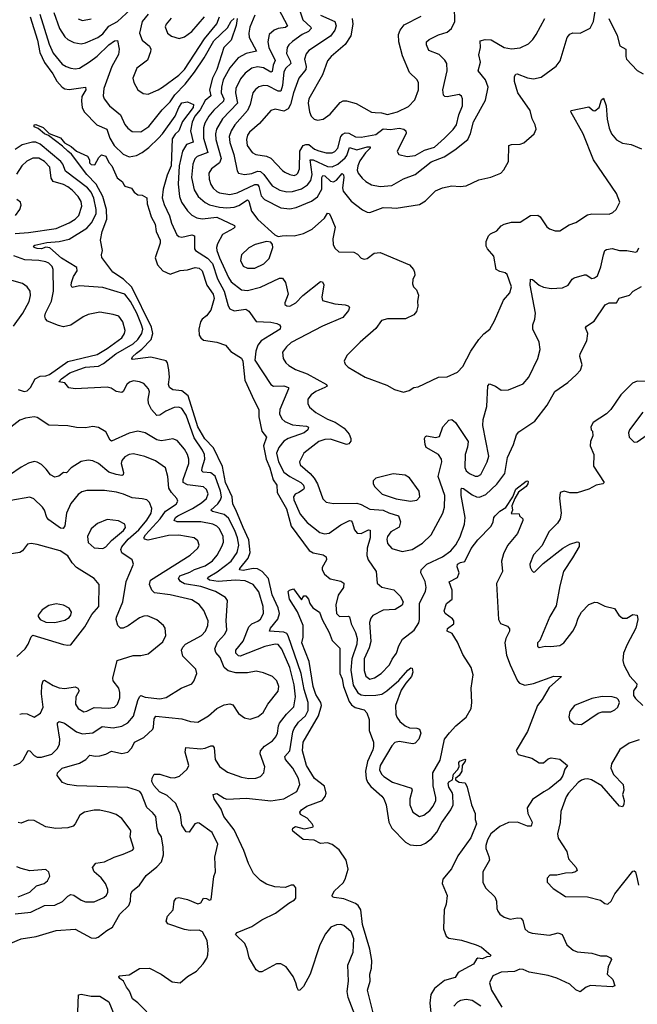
# Model space of a CAD drawing. Extents: x 1550320 to 1685906, y 509093 to 640511.
# Tile 325 of 532: x 1616855 to 1621087, y 572857 to 579606. Entities that reach past the tile are written whole.
import ezdxf

# ---------------------------------------------------------------- set-up
doc = ezdxf.new("R2010")
doc.units = 0

msp = doc.modelspace()

# ---------------------------------------------------------------- linework, layer by layer
at = {"layer": '0CON20XD'}
for points in [[(1618915, 579636.7), (1619013.5, 579593.5), (1619023.3, 579565), (1619014.6, 579535), (1618985, 579493.8), (1618836.7, 579395), (1618817.3, 579372.7), (1618805.3, 579335), (1618817.9, 579285), (1618816.4, 579265), (1618767.8, 579205), (1618731.6, 579105), (1618711, 579025), (1618694.8, 578995.2), (1618665, 578979.1), (1618605, 578992.7), (1618575, 578984.4), (1618498.5, 578895), (1618430, 578835), (1618416.5, 578815), (1618409.2, 578785), (1618413.2, 578745), (1618446.9, 578696.9), (1618472.5, 578682.5), (1618545, 578670), (1618575, 578656.9), (1618655, 578572.9), (1618672.4, 578562.4), (1618706.7, 578545), (1618735, 578539.5), (1618752, 578545), (1618760.6, 578555), (1618772.7, 578585), (1618774.3, 578705), (1618796.1, 578743.9), (1618815, 578751.6), (1618835, 578750.3), (1618875, 578719.4), (1618905, 578706.7), (1618955, 578694.7), (1618995, 578694.1), (1619015, 578704), (1619034, 578725), (1619054.8, 578805), (1619068.3, 578821.7), (1619085, 578830), (1619109.4, 578829.4), (1619155, 578803.4), (1619195, 578800.9), (1619295, 578819), (1619345, 578858.3), (1619395, 578854.8), (1619455, 578862), (1619486.2, 578856.2), (1619501.5, 578845), (1619502, 578828), (1619442, 578702), (1619452.9, 578682.9), (1619509.1, 578669.1), (1619565, 578676.2), (1619628.8, 578711.2), (1619697.5, 578732.5), (1619765.5, 578794.5), (1619825.8, 578854.2), (1619847.9, 578885), (1619864, 578955), (1619888.8, 579015), (1619890, 579065), (1619882.4, 579082.4), (1619865, 579093.5), (1619785, 579076.7), (1619768.9, 579078.9), (1619758.5, 579088.5), (1619754.6, 579125), (1619784.6, 579255), (1619781.8, 579305), (1619768.7, 579328.7), (1619728.6, 579368.6), (1619659.2, 579395), (1619642.5, 579435), (1619643.1, 579455), (1619660.4, 579469.6), (1619725, 579501.8), (1619785, 579520.6), (1619812.5, 579545), (1619836.9, 579593.1), (1619834.6, 579695)], [(1616927, 579627), (1616975.9, 579465), (1616991.8, 579381.8), (1617024, 579314), (1617082.9, 579235), (1617109.1, 579185), (1617145, 579143.9), (1617165, 579131.8), (1617195, 579128.4), (1617306.2, 579145), (1617307.1, 579125), (1617280.2, 579079.8), (1617277.9, 579047.9), (1617282.5, 579005), (1617297.5, 578975), (1617383.6, 578885), (1617451.1, 578855), (1617472, 578795), (1617502.8, 578745), (1617565, 578683.8), (1617605, 578665.4), (1617655, 578675.3), (1617695, 578697.2), (1617739.9, 578730.1), (1617805, 578795.3), (1617833.4, 578825), (1617920, 578945), (1617944.7, 579005), (1617965, 579036.7), (1618005, 579043.1), (1618045, 579025.7), (1618042.9, 579005), (1617971.5, 578908.5), (1617944.4, 578845.6), (1617919.2, 578820.8), (1617900.5, 578789.5), (1617891.9, 578605), (1617865, 578540.5)], [(1616993.3, 579645), (1617057.7, 579437.7), (1617085, 579377.5), (1617145, 579302.3), (1617172.5, 579285), (1617205, 579274.6), (1617235, 579270), (1617265, 579273.8), (1617332.1, 579317.9), (1617385, 579355.3), (1617465, 579433.4), (1617505, 579460.6), (1617525, 579463.3), (1617535.4, 579405), (1617531.1, 579368.9), (1617487.1, 579285), (1617432.5, 579135), (1617427.1, 579085), (1617434.7, 579064.7), (1617470, 579015), (1617544.6, 578955), (1617575, 578887.1), (1617595, 578863.3), (1617625, 578841.1), (1617685, 578837.9), (1617740.4, 578875), (1617830.5, 578989.5), (1617886, 579044), (1617918.8, 579091.2), (1617989.4, 579165), (1618053.3, 579246.7), (1618119, 579345), (1618185, 579460.7), (1618278.3, 579551.7), (1618305, 579595.3), (1618325, 579614.4)], [(1617088.4, 579655), (1617127.1, 579545), (1617165, 579488.5), (1617185, 579470.9), (1617225, 579451.1), (1617275, 579441.8), (1617305, 579447.1), (1617390.6, 579485), (1617425, 579510.4), (1617465, 579562.9), (1617524.7, 579595), (1617615, 579675.9)], [(1617735, 579645.4), (1617693.2, 579595), (1617676.2, 579515), (1617695, 579467.1), (1617745, 579424.2), (1617752.7, 579405), (1617750.8, 579385), (1617730.3, 579329.7), (1617658.1, 579275), (1617630, 579205), (1617636.9, 579175), (1617663.8, 579125), (1617700.3, 579100.3), (1617735, 579096.9), (1617804.7, 579125.3), (1617834.4, 579145), (1617945, 579227.1), (1617984.1, 579265), (1618122.2, 579475), (1618205, 579578.5), (1618223.6, 579626.4)], [(1617892, 579618), (1617858.1, 579575), (1617852.6, 579557.4), (1617868.1, 579515), (1617895, 579492.5), (1617948.3, 579478.3), (1617985, 579487.8), (1618035, 579525.6), (1618121.2, 579625)], [(1618628.3, 579681.7), (1618689.6, 579565), (1618676.8, 579553.2), (1618624.8, 579545.2), (1618599.2, 579535), (1618564.6, 579505), (1618555.9, 579455), (1618561, 579415), (1618606.1, 579326.1), (1618592, 579295), (1618585, 579250.6), (1618575, 579247.8), (1618525, 579275.3), (1618485, 579283.4), (1618445, 579274.7), (1618399.2, 579240.8), (1618367.9, 579202.1), (1618336.6, 579135), (1618334.7, 579105), (1618347.3, 579035), (1618245, 578926.8), (1618203.8, 578855), (1618196.9, 578823.1), (1618199.1, 578785), (1618234.8, 578655), (1618224, 578626), (1618168.9, 578585), (1618151.1, 578555), (1618152.9, 578512.9), (1618165, 578476), (1618181.1, 578451.1), (1618205, 578427.7), (1618225, 578418.6), (1618295, 578407.6), (1618345, 578420), (1618465, 578475.6), (1618485, 578476.9), (1618493.9, 578463.9), (1618509.5, 578399.5), (1618532.8, 578372.8), (1618645, 578317.5), (1618705, 578310), (1618749.9, 578320.1), (1618855, 578362.7), (1618895, 578392.1), (1618925.6, 578445), (1618924.4, 578525.6), (1618930.9, 578539.1), (1618945, 578535.7), (1618985, 578499.2), (1619005, 578494.8), (1619025, 578505.3), (1619065, 578551.5), (1619074, 578544), (1619075.8, 578525.8), (1619066.1, 578455), (1619071.5, 578431.5), (1619125, 578362.9), (1619203.7, 578303.7), (1619235, 578287.5), (1619255, 578285.7), (1619345, 578320), (1619405, 578317.5), (1619435, 578314.5), (1619595, 578339.2), (1619636, 578365), (1619705, 578434.2), (1619752.5, 578455), (1619815, 578467.5), (1619871.9, 578461.9), (1619915, 578466.7), (1620000.7, 578509.3), (1620082.6, 578527.4), (1620152, 578555), (1620172.1, 578577.9), (1620204.4, 578635), (1620205.9, 578744.1), (1620225, 578751.4), (1620285, 578753.1), (1620308.3, 578761.7), (1620380, 578825), (1620393.3, 578855), (1620386.2, 578885), (1620365.9, 578925.9), (1620351.9, 578985), (1620269.1, 579105), (1620246.4, 579183.6), (1620245, 579216.7), (1620255, 579232), (1620264.4, 579235.6), (1620335, 579207.9), (1620375, 579200.9), (1620428.6, 579211.4), (1620531.7, 579288.3), (1620557.1, 579325), (1620605.7, 579484.3), (1620625, 579506.7), (1620644.2, 579515.8), (1620695, 579513.8), (1620762.7, 579547.3), (1620785.5, 579594.5), (1620800.3, 579679.7)], [(1618465, 579638.5), (1618432.5, 579555), (1618424.7, 579515), (1618427.5, 579485), (1618478.2, 579391.8), (1618407.1, 579375), (1618352.5, 579345), (1618294.2, 579275.8), (1618250, 579195)], [(1618771.8, 579675), (1618796, 579606), (1618848.8, 579555), (1618851.2, 579545), (1618833.8, 579526.2), (1618791.2, 579505), (1618723.6, 579456.4), (1618699.6, 579435), (1618687.5, 579415), (1618682.7, 579375), (1618708.4, 579325), (1618711.6, 579305), (1618679.3, 579275), (1618665, 579249.2), (1618656.4, 579156.4), (1618645, 579116.4), (1618625, 579115.8), (1618555, 579153.4), (1618525, 579154.6), (1618494.2, 579145.8), (1618471, 579129), (1618453.3, 579105), (1618434.7, 579025), (1618415.3, 578985), (1618328.1, 578885), (1618303.2, 578845), (1618291.2, 578805), (1618294.8, 578765), (1618322.1, 578682.1), (1618345, 578571.2), (1618355, 578554.3), (1618394.7, 578544.7), (1618445, 578551.4), (1618485, 578567.5), (1618505, 578565.2), (1618527.5, 578545), (1618585, 578466.8), (1618636.8, 578436.8), (1618685, 578425.9), (1618725, 578429.5), (1618785, 578448.1), (1618826.8, 578475), (1618849.5, 578505), (1618859.1, 578545), (1618845, 578645.4), (1618865, 578646.4), (1618965, 578599.4), (1618995, 578598.1), (1619035, 578615.7), (1619085, 578658.8), (1619096.7, 578675), (1619115, 578729.6), (1619164.2, 578714.2), (1619235, 578735.2), (1619255.8, 578735), (1619256.5, 578725), (1619225, 578694.6), (1619185, 578638.2), (1619171.1, 578605), (1619166.7, 578575), (1619174.2, 578554.2), (1619200.6, 578520.6), (1619227, 578497), (1619265.3, 578475.3), (1619325, 578462.9), (1619405, 578470.3), (1619485, 578516.6), (1619565, 578545.4), (1619675, 578633.2), (1619763.2, 578666.8), (1619835.6, 578715), (1619925, 578785.7), (1619944.1, 578825.9), (1619964.8, 578905.2), (1620047.3, 579055), (1620065.6, 579145), (1620045.6, 579195), (1619996.9, 579255), (1620012.5, 579315), (1620000.8, 579365), (1620011.4, 579415), (1620009.5, 579460.5), (1620045, 579471.1), (1620085, 579469.3), (1620175, 579416.4), (1620225, 579407.7), (1620285, 579412.5), (1620340.2, 579439.8), (1620370.2, 579469.8), (1620394.6, 579505.4), (1620452.5, 579615)], [(1619132.1, 579615), (1619138, 579575), (1619124.7, 579495), (1619085, 579437.1), (1618989.1, 579355), (1618964.6, 579325), (1618930.6, 579229.4), (1618835.4, 579065), (1618831.1, 579035), (1618840.5, 578975), (1618852.9, 578945), (1618873.7, 578923.7), (1618895, 578918.5), (1618935, 578925.5), (1618982.3, 578957.7), (1619050.3, 579039.7), (1619070.4, 579049.6), (1619095, 579051.1), (1619161.5, 579031.5), (1619265, 578972.5), (1619289.7, 578969.7)], [(1619289.7, 578969.7), (1619335, 578969.1), (1619375, 578956.7), (1619444.5, 578974.5), (1619518.9, 579011.1), (1619562.9, 579057.1), (1619588.5, 579125), (1619587.5, 579175), (1619577, 579197), (1619525.4, 579245.4), (1619478.6, 579358.6), (1619451.8, 579455), (1619451.5, 579505), (1619461.1, 579535), (1619488.6, 579571.4), (1619605, 579630)], [(1620892.3, 579615), (1620947.6, 579497.6), (1620966.9, 579426.9), (1621008, 579405), (1621007.5, 579355), (1621013.1, 579335), (1621085, 579258.8), (1621127.5, 579235)], [(1617255, 579611.4), (1617285, 579600.6), (1617345, 579613.1)], [(1618344, 579614), (1618337.3, 579567.3), (1618304.7, 579465.3), (1618254.2, 579415), (1618204.9, 579265), (1618175.1, 579205), (1618156.4, 579125), (1618163.6, 579085), (1618125, 579052.5), (1618090.9, 578989.1), (1618055, 578944.1), (1618037.2, 578905), (1618024.4, 578845), (1618044.1, 578765.9), (1617998.7, 578751.3), (1617970.8, 578705), (1617948.1, 578605), (1617940.1, 578479.9), (1617949.7, 578395), (1617964.7, 578355), (1618005, 578295.6), (1618035, 578266.4), (1618068.3, 578248.3), (1618105, 578240.8), (1618205, 578252.5), (1618327.5, 578195), (1618328.9, 578185), (1618320, 578175), (1618245, 578134.4), (1618210.4, 578069.6), (1618203.9, 578045), (1618205.5, 578024.5), (1618224, 577975), (1618285, 577840), (1618305, 577809.2), (1618375, 577755.3), (1618415, 577749.3), (1618505, 577771.9), (1618635, 577835.5), (1618655, 577835.7), (1618675.5, 577805), (1618694.3, 577725.7), (1618670.8, 577665), (1618672, 577655), (1618684.5, 577644.5), (1618705, 577643.5), (1618747.1, 577665), (1618794.7, 577715.3), (1618915, 577812.5), (1618928.9, 577808.9), (1618938.2, 577788.2), (1618924.7, 577704.7), (1618930.8, 577680.8), (1619015, 577659.3), (1619085, 577652.7), (1619106, 577645), (1619114.2, 577635), (1619107.6, 577612.4), (1619069.2, 577565), (1618930, 577505), (1618715.3, 577394.7), (1618681.9, 577365), (1618655, 577326.7), (1618660.6, 577285), (1618678.6, 577255), (1618700, 577235), (1618745, 577209.6), (1618825, 577179.6), (1618958, 577105), (1618961.2, 577095), (1618946.2, 577085), (1618885, 577057.3), (1618853.1, 577035), (1618830, 577005), (1618828.9, 576975), (1618840.9, 576950.9), (1618884.7, 576914.7), (1618965, 576869.3), (1619017.2, 576847.2), (1619077.6, 576807.6), (1619112.3, 576765), (1619123.3, 576735), (1619123.1, 576716.9), (1619111.1, 576698.9), (1619095, 576694.5), (1618985, 576730.9), (1618945, 576729.1), (1618905, 576715.4), (1618801.4, 576635), (1618771.9, 576575), (1618777.8, 576555), (1618845, 576496.8), (1618873.1, 576463.1), (1618894.7, 576425), (1618931.7, 576321.7), (1618955, 576299.2), (1619005, 576289.1), (1619165, 576292.4), (1619193.9, 576283.9), (1619255, 576251.1), (1619345, 576243.5), (1619385, 576226.2), (1619450, 576205), (1619464.7, 576165), (1619455, 576128.9), (1619396.9, 576095), (1619374.6, 576065), (1619370, 576045), (1619375.6, 576015), (1619405, 575981.5), (1619475, 575961.2), (1619545, 575973.8), (1619615, 576017.5), (1619673.5, 576075), (1619753.8, 576225), (1619765.4, 576265), (1619767.3, 576345), (1619722.5, 576475), (1619747.5, 576575), (1619745.5, 576595), (1619724.2, 576625), (1619640.8, 576675), (1619632.9, 576695), (1619629.2, 576735), (1619635, 576750), (1619645, 576754), (1619705, 576741.9), (1619730.3, 576749.7), (1619754.4, 576815), (1619795, 576861.2), (1619815, 576866.2), (1619841.2, 576845), (1619928, 576715), (1619924.2, 576675.8), (1619907.1, 576625), (1619905.8, 576535.8), (1619913.1, 576515), (1619936.2, 576495), (1619975, 576478.5), (1619995, 576477.5), (1620015, 576490), (1620058.9, 576575), (1620068.6, 576615), (1620029.2, 576825), (1620031.4, 576865), (1620055.6, 576955), (1620062.6, 577097.4), (1620075, 577110), (1620115.5, 577095.5), (1620155, 577066), (1620205, 577069.2), (1620305, 577110), (1620344.4, 577155.6), (1620405.6, 577285), (1620420.6, 577345), (1620414.2, 577395), (1620371.4, 577485), (1620372, 577515), (1620383.9, 577553.9), (1620388.9, 577595), (1620353.5, 577786.5), (1620355, 577827.1), (1620368, 577825), (1620415, 577785.6), (1620445, 577772.2), (1620496.8, 577763.2), (1620575, 577769.2), (1620612.4, 577787.6), (1620641.2, 577828.8), (1620655, 577838.1), (1620725, 577858.1), (1620736.7, 577856.7), (1620775, 577832.5), (1620793.9, 577836.1), (1620815, 577850), (1620837.9, 577912.1), (1620854.2, 577995), (1620865, 578023.3), (1620875, 578032), (1620915, 578038.1), (1620964.6, 578024.6), (1621015.4, 578025.4), (1621075, 578014), (1621085, 578017.5), (1621097.3, 578042.7)], [(1618250, 579195), (1618237.4, 579145), (1618234.8, 579105.2), (1618252.6, 579065), (1618251.8, 579048.2), (1618185, 578985.9), (1618150.5, 578945), (1618123.9, 578896.1), (1618114.3, 578865), (1618113.5, 578795), (1618144.2, 578695.8), (1618070.3, 578669.7), (1618055, 578652.2), (1618040.2, 578615), (1618031.2, 578525), (1618050.6, 578440.6), (1618077.5, 578395), (1618125, 578352.8), (1618155, 578338.4), (1618225, 578321), (1618275, 578316.5), (1618325, 578320.5), (1618357.3, 578332.7), (1618415, 578371.6), (1618425, 578362.5), (1618443.2, 578293.2), (1618486.7, 578236.7), (1618602.7, 578132.7), (1618625, 578121.2), (1618653.8, 578123.8), (1618685, 578128.1), (1618735.5, 578124.5), (1618798.7, 578141.3), (1618859.7, 578170.3), (1618943.6, 578246.4), (1618965, 578281.2), (1618975, 578277.5), (1618985, 578261.2), (1619015.5, 578185), (1619000.8, 578105), (1619003.2, 578065), (1619015, 578040), (1619042, 578015), (1619143.3, 578013.3), (1619168.9, 577998.9), (1619195, 577971.2), (1619215, 577963.8), (1619235, 577970), (1619284.1, 578005.9), (1619325, 578010), (1619525, 577926.2), (1619552.5, 577895), (1619560.6, 577875), (1619562.5, 577855), (1619548, 577825), (1619546.7, 577795), (1619552.5, 577775), (1619573.3, 577755), (1619588.3, 577718.3), (1619580, 577675), (1619582.9, 577642.9), (1619573.6, 577606.4), (1619555, 577582.5), (1619497.5, 577555), (1619374.4, 577555.6), (1619335, 577544.2), (1619295, 577489.2), (1619187.5, 577395), (1619095.8, 577304.2), (1619078, 577265), (1619085.8, 577245), (1619105, 577224.4), (1619221.2, 577155), (1619370.3, 577100.3), (1619422.6, 577072.6), (1619485, 577054.4), (1619523.3, 577065), (1619555, 577085.8), (1619585, 577090.8), (1619725, 577155.5), (1619785, 577158.6), (1619855, 577191.4), (1619890.9, 577229.1), (1619945, 577334.2), (1620001.1, 577415), (1620035, 577452.5), (1620075.5, 577484.5), (1620108.5, 577541.5), (1620170, 577685), (1620214, 577735), (1620225.8, 577775), (1620195, 577858.8), (1620181.2, 577871.2), (1620145, 577880), (1620120, 577895), (1620104, 577985), (1620060, 578035), (1620051.5, 578055), (1620050, 578085), (1620066.2, 578125), (1620081.3, 578138.7), (1620125, 578160), (1620155, 578192.9), (1620175, 578205.7), (1620225, 578218.8), (1620285, 578218.8), (1620355, 578264), (1620406.1, 578266.1), (1620420, 578255), (1620466.1, 578186.1), (1620485, 578172.5), (1620525, 578160), (1620555, 578160), (1620620.5, 578199.5), (1620665, 578216), (1620745, 578268.1), (1620775, 578275.7), (1620895, 578274.4), (1620920, 578285), (1620940.8, 578305), (1620966, 578355), (1620943.1, 578415), (1620785.5, 578645.5), (1620715.1, 578825.1), (1620631.9, 578975), (1620632.5, 578985), (1620755, 579008), (1620784.2, 578984.2), (1620795, 578982), (1620824.5, 579005.5), (1620842.1, 579057.9), (1620855, 579067.5), (1620874.4, 579015), (1620879.7, 578925), (1620893.5, 578863.5), (1620910, 578825), (1620943.9, 578783.9), (1620985, 578760.6), (1621045, 578751.4), (1621115, 578721.4)], [(1619151.9, 572785), (1619106.4, 572905), (1619099.1, 572945), (1619108.2, 573015), (1619104.4, 573125), (1619139.5, 573215), (1619145.4, 573305), (1619125, 573353.1), (1619075, 573397.8), (1619055, 573404.4), (1619025, 573402.9), (1618986, 573385), (1618950.6, 573339.4), (1618910.6, 573265), (1618845, 573063.3), (1618799.7, 572980.3), (1618775, 572953.3), (1618765, 572952.5), (1618755, 572970), (1618748, 573005), (1618727.6, 573047.6), (1618681.2, 573115), (1618645, 573135.8), (1618615, 573134.2), (1618515, 573080), (1618495, 573080.9), (1618475, 573092.7), (1618426.7, 573175), (1618414.3, 573235), (1618397.1, 573275), (1618334.2, 573335), (1618345, 573350), (1618445, 573390), (1618515, 573435.7), (1618608.3, 573481.7), (1618699.3, 573550.7), (1618737.5, 573572.5), (1618746.7, 573585), (1618746.2, 573655), (1618733.6, 573673.6), (1618715, 573673.8), (1618675, 573658), (1618603, 573663), (1618545, 573681.4), (1618505, 573705.7), (1618456.4, 573755), (1618422.1, 573822.1), (1618391.6, 573911.6), (1618324.1, 574054.1), (1618253.5, 574145), (1618235.7, 574195), (1618187.1, 574265), (1618181.2, 574295), (1618205, 574301.4), (1618255, 574270), (1618275, 574264.4), (1618408.6, 574271.4), (1618575, 574253), (1618665.8, 574265), (1618752.9, 574315), (1618774.3, 574365), (1618765.5, 574405), (1618725.4, 574475), (1618675.5, 574535), (1618672.2, 574555), (1618706.7, 574595), (1618726.1, 574723.9), (1618735, 574747.9), (1618765, 574790.6), (1618814.2, 574835), (1618831.7, 574871.7), (1618831.1, 574925), (1618803.8, 575015), (1618784.6, 575125), (1618695, 575383.8), (1618685, 575397.9), (1618665, 575408.3), (1618567.5, 575415), (1618573.3, 575435), (1618623.4, 575496.6), (1618635.6, 575535), (1618626.3, 575575), (1618583.9, 575665), (1618559.1, 575775), (1618516.7, 575825), (1618485, 575843.2), (1618454.8, 575844.8), (1618385, 575831), (1618361.1, 575835), (1618363.2, 575845), (1618420.6, 575915), (1618434.2, 575955), (1618425, 576040.5), (1618385.6, 576125), (1618336.6, 576246.6), (1618315.3, 576285), (1618310, 576335), (1618265.7, 576435), (1618243.5, 576543.5), (1618182.4, 576672.4), (1618124.5, 576734.5), (1618075, 576816.7), (1618008.2, 577028.2), (1617965, 577061.6), (1617905, 577070), (1617880.6, 577085), (1617874.6, 577105), (1617880.5, 577155), (1617876.8, 577206.8), (1617866.7, 577255), (1617857.5, 577267.5), (1617754.2, 577294.2), (1617627.7, 577277.7), (1617622.5, 577285), (1617627.8, 577295), (1617655, 577319.6), (1617691.9, 577348.1), (1617755.6, 577414.4), (1617767, 577455), (1617758.7, 577498.7), (1617623.8, 577773.8), (1617567, 577827), (1617492.5, 577875), (1617417.3, 577977.3), (1617414.3, 577995), (1617421.9, 578025), (1617408.1, 578095), (1617421.1, 578155), (1617451.9, 578238.1), (1617449.4, 578305), (1617425.6, 578395), (1617379.5, 578479.5), (1617314.6, 578545), (1617210.6, 578685), (1617184.7, 578704.7), (1617148.9, 578738.9), (1617052.1, 578812.1), (1617025, 578823.1), (1616980.9, 578860.9), (1616955, 578872.2), (1616954.2, 578885), (1616965, 578888.1), (1617015, 578868.1), (1617056.4, 578826.4), (1617135, 578796.7), (1617162.7, 578762.7), (1617208.1, 578738.1), (1617244, 578705), (1617320, 578670), (1617332.5, 578645), (1617334.2, 578625), (1617345, 578614.2), (1617368.8, 578611.2), (1617397.1, 578662.9), (1617415, 578680), (1617445, 578670.6), (1617466.5, 578626.5), (1617486.5, 578605), (1617522.2, 578522.2), (1617560, 578495), (1617567.5, 578475), (1617576.4, 578466.4), (1617620.5, 578450.5), (1617638.8, 578425), (1617665, 578406.2), (1617695, 578403.3), (1617725.7, 578385.7), (1617728.9, 578345), (1617743.7, 578293.7), (1617756.5, 578255), (1617783.5, 578205), (1617790.4, 578155), (1617816.5, 578095), (1617818.5, 578075), (1617782, 577975), (1617799.2, 577925), (1617835, 577886), (1617885, 577862.9), (1617955, 577887.3), (1618005, 577892.9), (1618057.9, 577907.9), (1618085, 577903.1), (1618105, 577884), (1618137.7, 577787.7), (1618180.4, 577725), (1618187.1, 577695), (1618165, 577615.8), (1618135, 577577.1), (1618105.4, 577554.6), (1618094.5, 577535), (1618082.5, 577485), (1618085.5, 577445), (1618096.5, 577425), (1618115, 577409.6), (1618205, 577395.8), (1618264.6, 577374.6), (1618301.7, 577331.7), (1618375.6, 577285.6), (1618384.4, 577265), (1618397.5, 577135), (1618460.6, 576995), (1618493.8, 576935), (1618493.4, 576885), (1618513.3, 576785), (1618546.9, 576745), (1618525.2, 576685), (1618544.1, 576595), (1618569.1, 576535), (1618591.4, 576451.4), (1618616.2, 576415), (1618618.8, 576365), (1618682.6, 576252.6), (1618714.4, 576135), (1618837.6, 575967.6), (1618865, 575951.1), (1618935, 575939.2), (1618954.4, 575925), (1618956.7, 575905), (1618927.6, 575852.4), (1618928.5, 575835), (1618943.3, 575805), (1618982.9, 575772.9), (1619055, 575758.5), (1619075.7, 575745), (1619072.5, 575715), (1619037.8, 575662.2)], [(1617725.4, 572805.4), (1617665, 572868), (1617628.8, 572895), (1617608.3, 572948.3), (1617586.7, 572975), (1617566, 573016), (1617540, 573035), (1617534, 573045), (1617536.4, 573053.6), (1617605, 573060), (1617675, 573102.5), (1617745, 573106), (1617825, 573063.3), (1617899.3, 573010.7), (1617955, 573003.8), (1618005, 573047.5), (1618066.3, 573083.7), (1618112, 573135), (1618136.1, 573173.9), (1618143, 573197), (1618147.3, 573232.7), (1618140, 573295), (1618108.2, 573355), (1618085, 573366.3), (1618023.8, 573363.8), (1617985, 573369.1), (1617869.4, 573409.4), (1617857.7, 573427.7), (1617868.3, 573461.7), (1617907.5, 573505), (1617914.2, 573565), (1617927.5, 573585), (1617945, 573589.2), (1618005.6, 573575.6), (1618075, 573546), (1618095, 573553.3), (1618115, 573583.8), (1618135, 573582.5), (1618155, 573571.2), (1618166.2, 573575), (1618185.7, 573734.3), (1618197.1, 573765), (1618192.9, 573865), (1618212.2, 573955), (1618174.3, 574035), (1618085, 574100), (1618075, 574102.2), (1618055, 574094.3), (1618015, 574036.7), (1617995, 574038.8), (1617965.3, 574085.3), (1617956.8, 574155), (1617925, 574232.7), (1617865, 574287.7), (1617813.8, 574313.8), (1617775, 574356.1), (1617761.2, 574385), (1617763.2, 574406.8), (1617776.2, 574433.8), (1617815.9, 574435.9), (1617885, 574411.1), (1617915, 574410), (1617949.9, 574420.1), (1618002, 574468), (1618013.5, 574495), (1617988.1, 574585), (1617993.4, 574616.6), (1618095, 574608.8), (1618125, 574613.5), (1618165, 574630), (1618178.7, 574628.7), (1618188.1, 574615), (1618194.5, 574535), (1618225, 574487.8), (1618278.8, 574448.8), (1618375, 574414), (1618425, 574404), (1618473.1, 574406.9), (1618505, 574418.6), (1618527.8, 574445), (1618534.4, 574485), (1618502.7, 574575), (1618505.5, 574595), (1618532.3, 574627.7), (1618587.3, 574662.7), (1618609.9, 574690.1), (1618621.1, 574715), (1618627.3, 574765), (1618636.1, 574785), (1618682.5, 574845), (1618733.6, 574896.4), (1618745.2, 574964.8), (1618736.1, 575046.1), (1618705.7, 575165), (1618651.5, 575291.5), (1618625, 575324.4), (1618605, 575325.3), (1618535, 575308.9), (1618365, 575243.8), (1618355, 575245.5), (1618335.5, 575265), (1618335.5, 575285), (1618385, 575345.6), (1618424.4, 575445.6), (1618444.8, 575465.2), (1618487.1, 575482.9), (1618505, 575497.5), (1618524.7, 575535), (1618523.3, 575585), (1618493.7, 575683.7), (1618454.4, 575735), (1618400.9, 575760.9), (1618333.6, 575763.6), (1618215, 575756), (1618155.7, 575765), (1618141.1, 575775), (1618145.5, 575785), (1618208, 575822), (1618302.9, 575895), (1618345.6, 575954.4), (1618355.7, 576005), (1618347.5, 576055), (1618330, 576105), (1618285, 576189.3), (1618255, 576213.9), (1618175, 576234.3), (1618164.5, 576245), (1618212.5, 576287.5), (1618231.7, 576315), (1618236.7, 576335), (1618231.4, 576375), (1618195, 576478.2), (1618165, 576499.2), (1618111.9, 576505), (1618103.1, 576515), (1618104.2, 576535), (1618122.9, 576592.9), (1618120.8, 576625), (1618107.5, 576655), (1618050.4, 576740.4), (1617995, 576896.2), (1617965, 576942.3), (1617945, 576949.6), (1617912.9, 576947.1), (1617856.7, 576923.3), (1617815, 576894.5), (1617795, 576893.5), (1617757.1, 576935), (1617737.9, 576975), (1617734.6, 577005.4), (1617743.5, 577055), (1617736.4, 577076.4), (1617705, 577113.3), (1617675, 577124.6), (1617635, 577130.8), (1617607.4, 577122.6), (1617588.1, 577105), (1617565, 577056.7), (1617555, 577051.2), (1617515, 577058.6), (1617481.2, 577081.2), (1617455, 577087.8), (1617235, 577075.7), (1617192.7, 577082.7), (1617165, 577116.7), (1617123.8, 577125), (1617140.6, 577145), (1617198.4, 577185), (1617261.2, 577208.8), (1617305, 577224), (1617395, 577232.4), (1617429.3, 577250.7), (1617513.8, 577316.2), (1617631.4, 577385), (1617665.2, 577415), (1617691.7, 577455), (1617697.5, 577485), (1617690.2, 577515), (1617656.8, 577595), (1617615, 577674), (1617575, 577725.9), (1617425, 577770.9), (1617265, 577781.1), (1617215, 577770), (1617206.7, 577785), (1617210, 577805), (1617223.2, 577845), (1617248.2, 577885), (1617247.3, 577907.3), (1617142.4, 577972.4), (1617062.1, 578042.1), (1617035, 578048.1), (1617005, 578034.8), (1616975, 578037.1), (1616954, 578045), (1616948.8, 578055), (1616958.1, 578061.9), (1617041, 578079), (1617125, 578085.9), (1617195, 578102.9), (1617315, 578177.1), (1617347.7, 578215), (1617378.8, 578275), (1617379, 578305), (1617362.8, 578382.8), (1617345, 578423.9), (1617318.6, 578455), (1617167.8, 578567.8), (1617151.3, 578615), (1617137.3, 578635), (1616995, 578753.7), (1616966.3, 578766.3), (1616942.4, 578767.6), (1616872.3, 578747.7), (1616825, 578715.6)], [(1616825, 578140.7), (1616915, 578146.9), (1617104.7, 578174.7), (1617195, 578212.9), (1617235, 578238), (1617261.1, 578265), (1617281.2, 578328.8), (1617275, 578360.8), (1617256, 578395), (1617215, 578438.7), (1617185, 578460.7), (1617155, 578476), (1617085, 578496.5), (1617071.1, 578521.1), (1617062.5, 578595), (1617025, 578635.3), (1616985, 578656.7), (1616945, 578657.1), (1616902.8, 578637.2), (1616869.1, 578605), (1616832.6, 578547.4)], [(1617865, 578540.5), (1617837, 578445), (1617830.7, 578385), (1617845, 578338.6), (1617881.5, 578261.5), (1617895, 578211.9), (1617932.4, 578132.4), (1617945, 578119.4), (1617965, 578115.4), (1618035, 578131.8), (1618052.5, 578125), (1618053.3, 578035), (1618060, 578025), (1618142.8, 577972.8), (1618175.5, 577935), (1618209.1, 577829.1), (1618255.8, 577745), (1618283.1, 577645), (1618295.5, 577625), (1618325, 577611.5), (1618405, 577622.7), (1618425, 577609.4), (1618475, 577537.9), (1618575, 577533.1), (1618616.7, 577525), (1618636, 577515), (1618642.3, 577502.3), (1618638.6, 577485), (1618568.1, 577441.9), (1618509.6, 577405), (1618485.9, 577375), (1618471.9, 577335), (1618465, 577272.5), (1618575.4, 577105.4), (1618595, 577094.5), (1618665, 577097.3), (1618697.1, 577085), (1618697.5, 577075), (1618636.2, 576935), (1618635.4, 576905), (1618651.2, 576871.2), (1618672.6, 576852.6), (1618725, 576829.4), (1618819.6, 576819.6), (1618833.4, 576813.4), (1618829.2, 576795), (1618804.5, 576775), (1618693.9, 576736.1), (1618665, 576718.5), (1618629.6, 576675), (1618614.8, 576635.2), (1618627.4, 576575), (1618665, 576506), (1618705, 576475.8), (1618781.8, 576435), (1618800.4, 576415), (1618804.6, 576395.4), (1618799.6, 576385), (1618767.1, 576365), (1618743.3, 576355), (1618730.7, 576335), (1618734.2, 576315), (1618777.3, 576217.3), (1618825, 576159.6), (1618911.7, 576091.7), (1618942.4, 576082.4), (1618975, 576087.9), (1619055, 576144.6), (1619115, 576172.7), (1619125, 576171.9), (1619132.7, 576162.7), (1619149.5, 576109.5), (1619166.3, 576086.3), (1619195, 576083.8), (1619245, 576109.4), (1619256.3, 576106.3), (1619256.8, 576055), (1619234.7, 575985), (1619233.1, 575933.1), (1619243.3, 575905), (1619297.8, 575825), (1619304, 575745), (1619336.7, 575716.7), (1619418.9, 575698.9), (1619461.4, 575655), (1619483.3, 575615), (1619476.4, 575593.6), (1619427.2, 575562.8), (1619345, 575558.2), (1619275, 575521.9), (1619261.5, 575505), (1619252.7, 575475), (1619262, 575345), (1619250.3, 575299.7), (1619215.9, 575225), (1619215.4, 575145.4), (1619226.9, 575106.9), (1619255, 575085.7), (1619285, 575095.6), (1619330.6, 575125), (1619388.2, 575185), (1619406.1, 575223.9), (1619436.7, 575265), (1619452.9, 575315), (1619478.8, 575361.2), (1619557.2, 575422.8), (1619588.7, 575471.3), (1619594.4, 575495), (1619594.2, 575605), (1619635, 575688.8), (1619641.1, 575715), (1619633.5, 575755), (1619603.5, 575815), (1619604.7, 575835.3), (1619644.4, 575875), (1619750.8, 575925), (1619810, 575965), (1619843.1, 576006.9), (1619872.1, 576062.1), (1619901.8, 576148.2), (1619908, 576195), (1619880.2, 576345), (1619880.2, 576389.8), (1619885, 576395.5), (1619895, 576392.5), (1619955, 576349.5), (1619985, 576334.7), (1620005, 576333.8), (1620048.8, 576351.2), (1620125, 576422.9), (1620179.4, 576495), (1620197.9, 576605), (1620239.4, 576695), (1620258.6, 576761.4), (1620275, 576781.2), (1620385, 576854.3), (1620469.6, 576965), (1620522.2, 577057.8), (1620611.5, 577118.5), (1620668.8, 577171.2), (1620696.5, 577205), (1620709.3, 577240.7), (1620693, 577297), (1620695.8, 577315), (1620741.2, 577405), (1620746.7, 577455), (1620732, 577495), (1620738.8, 577505), (1620790, 577540), (1620867.1, 577652.9), (1620895, 577665.4), (1620944.2, 577665.8), (1620963.5, 577696.5), (1621032.1, 577717.9), (1621058.8, 577745), (1621115, 577777.5)], [(1616825.4, 578264.6), (1616856.2, 578305), (1616866, 578335), (1616860, 578355), (1616835, 578374.2)], [(1618465, 577902.9), (1618528.1, 577931.9), (1618565, 577970), (1618588.6, 578045), (1618586.2, 578065), (1618575, 578081.2), (1618545, 578085.8), (1618468.8, 578065), (1618425, 578042.9), (1618375.6, 577995), (1618368.5, 577955), (1618385, 577917.1), (1618415, 577903.8), (1618465, 577902.9)], [(1616845, 577072.5), (1616885, 577058.5), (1616905, 577062.7), (1616929.2, 577085), (1616960, 577145), (1616995, 577162.6), (1617035, 577164.5), (1617058.5, 577175), (1617185, 577262.8), (1617385, 577311.3), (1617455, 577352.3), (1617554.6, 577425.4), (1617572.9, 577455), (1617577.5, 577475), (1617561.5, 577535), (1617535, 577574.3), (1617495, 577586.5), (1617405, 577600.5), (1617325, 577586.5), (1617289.8, 577570.2), (1617205, 577511.8), (1617155, 577500), (1617120.3, 577509.7), (1617045, 577540), (1617032.5, 577555), (1617026.7, 577575), (1617030.8, 577595), (1617073.7, 577676.3), (1617085.9, 577745.9), (1617084.5, 577895), (1617076.5, 577915), (1617055, 577936.4), (1617035, 577946.7), (1616985, 577955.3), (1616889.7, 577959.7), (1616815, 577988.2)], [(1616811.8, 577505), (1616876.1, 577593.9), (1616920.4, 577675), (1616930, 577715), (1616926.2, 577746.2), (1616905.7, 577775), (1616875, 577798.2), (1616785, 577823.8)], [(1621143.3, 577126.7), (1621085, 577128.2), (1621054.7, 577115.3), (1620974.8, 577035.2), (1620904.7, 576935.3), (1620875, 576904.4), (1620784.2, 576845), (1620767.5, 576815), (1620770, 576795), (1620780, 576785), (1620782.5, 576755), (1620765.8, 576714.2), (1620764, 576685), (1620787.8, 576625), (1620785.7, 576545), (1620860, 576435), (1620850, 576425), (1620805, 576415.6), (1620755, 576389.1), (1620675, 576362.5), (1620625, 576363.1), (1620585, 576374.2), (1620558.8, 576365), (1620553, 576327), (1620565.5, 576225), (1620557.8, 576185), (1620540, 576155), (1620480.8, 576095), (1620435, 576001.2), (1620375, 575938.8), (1620349.2, 575875), (1620352.7, 575852.7), (1620365, 575830), (1620375, 575820), (1620385, 575822.5), (1620440.9, 575879.1), (1620575.3, 575984.7), (1620625, 576011.1), (1620675, 576027.5), (1620685.6, 576025.6), (1620688.8, 576018.8), (1620688.1, 575995), (1620642.7, 575917.3), (1620580.8, 575825), (1620555.5, 575725.5), (1620531.3, 575588.7), (1620488.1, 575515), (1620418.3, 575351.7), (1620403.3, 575335), (1620403, 575313), (1620415, 575302.5), (1620455, 575311.2), (1620495, 575309.2), (1620555, 575317.5), (1620584.3, 575335.7), (1620644.4, 575415.6), (1620665.7, 575455), (1620680.8, 575505), (1620704.6, 575545.4), (1620755, 575597.5), (1620795, 575614.3), (1620815, 575611.9), (1620865, 575587.5), (1620929.7, 575569.7), (1620961.2, 575525), (1620985, 575503.8), (1621015, 575504), (1621055, 575528.8), (1621085.6, 575525.6), (1621091.1, 575495), (1621076.4, 575435), (1621017.3, 575322.7), (1620993.1, 575265), (1620988.2, 575215), (1620993.8, 575183.8), (1621036.4, 575106.4), (1621084.2, 575055), (1621080.8, 575035), (1621060, 575005), (1621061.2, 574975), (1621074.3, 574954.3), (1621123.8, 574905)], [(1621124.6, 576915.4), (1621034, 576795), (1621026.2, 576775), (1621030, 576745), (1621065, 576710), (1621085, 576713.3), (1621155, 576760)], [(1616795, 573276.9), (1616865, 573307.1), (1616967.4, 573322.6), (1617105, 573362.2), (1617235, 573371.4), (1617345, 573313.8), (1617375, 573311.2), (1617392.3, 573317.7), (1617453, 573363), (1617491.4, 573385), (1617541.5, 573475), (1617602.1, 573535), (1617614.6, 573565), (1617617.5, 573615), (1617627.1, 573635), (1617675.6, 573675), (1617720.6, 573739.4), (1617795, 573798.9), (1617825.4, 573835), (1617839.2, 573880.8), (1617837.3, 573935), (1617826.1, 574005), (1617806.8, 574035), (1617796.9, 574065), (1617786.9, 574145), (1617765, 574172.5), (1617725, 574205.8), (1617689.7, 574299.7), (1617677.3, 574315), (1617656.1, 574326.1), (1617595, 574343.4), (1617245, 574355.8), (1617182.9, 574362.9), (1617148.3, 574378.3), (1617111.2, 574425), (1617114.2, 574445), (1617145, 574476.5), (1617265, 574511.2), (1617309.2, 574535), (1617334.4, 574565.6), (1617375, 574557.9), (1617405, 574561.2), (1617445, 574571.8), (1617485, 574592.2), (1617555, 574576.4), (1617596, 574585), (1617622.5, 574615), (1617642, 574655), (1617705, 574685.7), (1617766.9, 574743.1), (1617772.7, 574757.3), (1617775.5, 574815), (1617786.7, 574833.3), (1617965, 574813.4), (1618025, 574795.5), (1618075, 574791.1), (1618148.6, 574835), (1618205.3, 574884.7), (1618255, 574909.5), (1618295, 574917.8), (1618315, 574910), (1618355, 574851.4), (1618395, 574821.9), (1618435, 574812.2), (1618489.4, 574830.6), (1618522.6, 574857.4), (1618555.3, 574914.7), (1618625.3, 575004.7), (1618631.1, 575035), (1618616.7, 575075), (1618586.2, 575105), (1618525, 575130), (1618475, 575140), (1618415, 575130), (1618335, 575129.6), (1618283.6, 575143.6), (1618256.7, 575165), (1618227.7, 575235), (1618199.8, 575269.8), (1618191.6, 575295), (1618210, 575340), (1618259.5, 575395), (1618273.8, 575425), (1618269.6, 575485), (1618278.1, 575625), (1618265.3, 575645.3), (1618197, 575687), (1618095, 575721), (1617985, 575740), (1617956.2, 575755), (1617943.8, 575775), (1617951.2, 575795), (1618019.9, 575820.1), (1618052.1, 575837.9), (1618125, 575863.8), (1618175, 575896.1), (1618208.8, 575935), (1618240.3, 575995), (1618251.3, 576025), (1618249.4, 576065), (1618225, 576117.3), (1618205, 576135.3), (1618177.7, 576147.7), (1618095, 576163.8), (1617934.1, 576164.1), (1617913.3, 576173.3), (1617923.2, 576195), (1617937.3, 576205), (1618038, 576255), (1618100, 576295), (1618134.6, 576325), (1618145.3, 576355.3), (1618135.3, 576385.3), (1618113.6, 576403.6), (1618005, 576418.1), (1617975, 576434.5), (1617975.2, 576455), (1618013.3, 576565), (1618013.8, 576595), (1618004.6, 576625), (1617985, 576662.9), (1617935, 576721.9), (1617905, 576732.5), (1617855, 576723.8), (1617825, 576720), (1617795, 576725.9), (1617715, 576775.4), (1617665.4, 576785.4), (1617605, 576773.1), (1617485, 576718.1), (1617475, 576724.2), (1617445, 576780.6), (1617395, 576811.4), (1617355, 576817.1), (1617305, 576809.2), (1617245, 576810), (1617185, 576823.1), (1617055, 576826.6), (1616975, 576879.2), (1616955, 576884), (1616895.3, 576874.7), (1616855, 576860.8), (1616795, 576813.4)], [(1616814.7, 574495.3), (1616855, 574509.1), (1616877.8, 574532.2), (1616913.6, 574596.4), (1616925, 574594.4), (1616955, 574562.5), (1616975, 574550.4), (1617005, 574550.8), (1617075, 574572.7), (1617115, 574611.4), (1617128.5, 574641.5), (1617130.3, 574675), (1617112.9, 574775), (1617115, 574787.5), (1617125, 574796.4), (1617162.2, 574785), (1617245, 574725.3), (1617285, 574711.1), (1617355, 574717.9), (1617419.5, 574760.5), (1617495, 574751.6), (1617554.3, 574764.3), (1617595, 574787.3), (1617635, 574831.9), (1617665, 574940.8), (1617675, 574965.8), (1617685, 574974.2), (1617713.7, 574963.7), (1617815, 574951.4), (1617859.5, 574960.5), (1617962, 575025), (1618033.8, 575055), (1618047.9, 575072.1), (1618068.1, 575125), (1618062.5, 575155), (1617972.7, 575242.7), (1617963.6, 575285), (1617971.6, 575305), (1617991.2, 575325), (1618100.4, 575385), (1618128.4, 575415), (1618143.8, 575455), (1618146.2, 575485), (1618117.1, 575557.1), (1618085, 575597.8), (1618035, 575628.8), (1617885, 575663.5), (1617777.6, 575677.6), (1617760.6, 575695), (1617743.8, 575733.8), (1617751.5, 575765), (1618023.7, 575936.3), (1618075.7, 575985), (1618085.6, 576005), (1618075.8, 576035), (1618050, 576055), (1617945, 576072.5), (1617875, 576070.2), (1617735, 576039.3), (1617709.4, 576045), (1617706.4, 576055), (1617717.8, 576075), (1617817.7, 576185), (1617855, 576237.2), (1617927.5, 576285), (1617939.4, 576305), (1617931.1, 576325), (1617894.8, 576364.8), (1617877.8, 576395), (1617868.8, 576475), (1617853.8, 576533.8), (1617785, 576582.2), (1617711.3, 576611.3), (1617635, 576631.5), (1617604, 576626), (1617575, 576610), (1617555.6, 576585), (1617550.4, 576565), (1617567.2, 576502.8), (1617564.4, 576485.6), (1617555, 576483.1), (1617515, 576488.3), (1617465.2, 576505.2), (1617394, 576564), (1617355, 576582.2), (1617325, 576588.1), (1617275, 576578.9), (1617207.1, 576535), (1617175, 576500.6), (1617155, 576502.9), (1617122.9, 576477.1), (1617095, 576471.5), (1617065, 576485.5), (1617036.3, 576526.3), (1617005, 576556.9), (1616975, 576574.3), (1616955, 576576.9), (1616915, 576565.6), (1616865, 576540), (1616785, 576484.5)], [(1619037.8, 575662.2), (1619021.2, 575595), (1619025.4, 575535), (1619045.4, 575515.4), (1619105, 575518.6), (1619114.3, 575514.3), (1619125.8, 575465), (1619156.5, 575405), (1619168.3, 575365), (1619165.9, 575325), (1619130.5, 575225), (1619123.2, 575146.8), (1619140.6, 575045), (1619171.4, 574991.4), (1619195, 574978.1), (1619225, 574973.3), (1619295, 574975.2), (1619336.6, 574983.4), (1619370.8, 575005), (1619452.9, 575077.1), (1619515, 575147.5), (1619535, 575163.8), (1619545, 575162.5), (1619548.9, 575135), (1619540, 575105), (1619500.7, 575059.3), (1619469.6, 575010.4), (1619429.6, 574905), (1619431.8, 574845), (1619438.5, 574825), (1619458.9, 574795), (1619495.9, 574765.9), (1619525, 574752.5), (1619575, 574750.8), (1619595, 574743.3), (1619604, 574715), (1619589.2, 574675), (1619565, 574648), (1619547.8, 574642.2), (1619455, 574658.5), (1619425, 574652.9), (1619405, 574630), (1619325.4, 574495), (1619319.2, 574465), (1619334.5, 574435), (1619349.8, 574419.8), (1619410.4, 574380.4), (1619539.4, 574339.4), (1619544.1, 574324.1), (1619528.6, 574265), (1619527.1, 574225), (1619549.2, 574175), (1619595, 574144.2), (1619625, 574153.1), (1619665, 574186.9), (1619687.3, 574215), (1619705.3, 574254.7), (1619707.3, 574275), (1619689.1, 574355), (1619686.4, 574445), (1619735, 574531.2), (1619765.4, 574675), (1619801, 574719), (1619844, 574766), (1619913.9, 574825), (1619948.1, 574885), (1619953.4, 574925), (1619947.3, 575025), (1619962.1, 575115), (1619948.5, 575165), (1619892.3, 575255), (1619855, 575338.9), (1619818.8, 575398.8), (1619784, 575415), (1619787, 575433), (1619830, 575465), (1619830, 575485), (1619819.3, 575499.3), (1619770, 575535), (1619762.5, 575555), (1619780, 575605), (1619817.5, 575635), (1619817.5, 575695), (1619797, 575753), (1619855, 575783.3), (1619866, 575815), (1619851.4, 575855), (1619855, 575873.3), (1619875, 575886.7), (1619905, 575892.5), (1619948.5, 575981.5), (1619995, 576041.8), (1620085, 576133.8), (1620098.9, 576165), (1620103.8, 576195), (1620112.2, 576205), (1620145, 576237.1), (1620185, 576263.8), (1620233.2, 576336.8), (1620255, 576388.6), (1620325, 576442.5), (1620335.8, 576445.8), (1620338.8, 576438.8), (1620337.1, 576425), (1620325, 576407.5), (1620272.5, 576367.5), (1620247.5, 576325), (1620228, 576275), (1620231.2, 576245), (1620222.5, 576222.5), (1620278.3, 576218.3), (1620280, 576205), (1620302.5, 576185), (1620303, 576173), (1620265.8, 576085), (1620197.9, 576002.1), (1620168.8, 575945), (1620156.2, 575895), (1620162.5, 575825), (1620121.7, 575741.7), (1620135.9, 575495.9), (1620148.3, 575468.3), (1620198.3, 575448.3), (1620212, 575432), (1620210.8, 575415), (1620186.9, 575365), (1620180, 575335), (1620190.9, 575250.9), (1620214.7, 575184.7), (1620265, 575074), (1620279.1, 575059.1), (1620315, 575044.4), (1620375, 575055.4), (1620515, 575106.7), (1620567.5, 575105), (1620481.8, 575028.2), (1620435, 574945.8), (1620403.5, 574905), (1620333.5, 574726.5), (1620256.4, 574596.4), (1620270, 574570), (1620365, 574545.4), (1620415, 574512.7), (1620445, 574513.5), (1620475, 574540), (1620497, 574547), (1620555, 574537.5), (1620607.5, 574495), (1620590, 574470), (1620576.2, 574425), (1620559.3, 574395), (1620483.5, 574335), (1620445.6, 574314.4), (1620367.7, 574262.3), (1620332.2, 574205), (1620335.5, 574165), (1620365.6, 574105), (1620360.5, 574079.5), (1620335, 574078.1), (1620265, 574104.7), (1620205, 574103.3), (1620145, 574075.6), (1620083.3, 574025), (1620060.5, 573985), (1620048.9, 573945), (1620048.1, 573925), (1620070.2, 573870.2), (1620073.6, 573845), (1620028.6, 573765), (1620029.4, 573695), (1620047.1, 573655), (1620110.8, 573595), (1620122.5, 573565), (1620124.4, 573515), (1620131.4, 573495), (1620145.5, 573475.5), (1620173.7, 573453.7), (1620215, 573441.5), (1620265, 573450.6), (1620288.5, 573448.5), (1620302.1, 573432.1), (1620316, 573375), (1620338.8, 573355), (1620365.5, 573345.5), (1620485, 573331.4), (1620545, 573348), (1620571.2, 573335), (1620603.1, 573265), (1620648.3, 573228.3), (1620675, 573217.1), (1620775, 573207.1), (1620835, 573190), (1620875, 573188.8), (1620902.5, 573175), (1620908.8, 573165), (1620888, 573115), (1620881.2, 573065), (1620918.3, 573028.3), (1620933.3, 572985), (1620915, 572978), (1620765, 572985.5), (1620735.4, 572974.6), (1620695, 572943.3), (1620665.9, 572955.9), (1620625, 572994.3), (1620535, 573035.4), (1620475, 573053.8), (1620345, 573076.9), (1620305, 573096.5), (1620282.7, 573097.3), (1620245, 573082), (1620153.5, 573076.5), (1620096.8, 573053.2), (1620074.2, 573005), (1620087.8, 572955), (1620157.5, 572837.5)], [(1619533.2, 576306.8), (1619575, 576311.9), (1619597.1, 576335), (1619592.2, 576375), (1619526.2, 576465), (1619495, 576483.8), (1619415, 576494), (1619295.9, 576464.1), (1619276.7, 576445), (1619276.2, 576425), (1619288, 576405), (1619338.8, 576355), (1619435, 576323.2), (1619533.2, 576306.8)], [(1616854.7, 574845.3), (1616875, 574850.4), (1616905, 574847.5), (1616955, 574826.2), (1616997.8, 574852.2), (1617016.2, 574895), (1617003.2, 574985), (1617005.7, 575044.3), (1617015, 575074.3), (1617025, 575080), (1617085, 575042.2), (1617125.9, 575025.9), (1617165, 575021.2), (1617235, 575032.9), (1617253.8, 575025), (1617262.5, 575005), (1617240, 574965), (1617237.1, 574915), (1617255, 574884.2), (1617295, 574863.1), (1617315, 574865.8), (1617365, 574892.7), (1617465, 574886.2), (1617505, 574893.5), (1617525, 574914), (1617541.1, 574958.9), (1617541.2, 574995), (1617533.6, 575025), (1617495.6, 575075), (1617492.2, 575092.2), (1617523.3, 575215), (1617631.7, 575248.3), (1617685, 575248.1), (1617735, 575258.8), (1617835, 575342.2), (1617855.9, 575385.9), (1617852, 575435), (1617841.2, 575455), (1617795, 575492.5), (1617730.3, 575520.3), (1617705, 575518.1), (1617675, 575505.6), (1617598.3, 575451.7), (1617565, 575436.1), (1617545, 575436.5), (1617527.7, 575455), (1617516.5, 575495), (1617518.2, 575511.8), (1617562.7, 575615), (1617584.7, 575755), (1617634, 575875), (1617626.2, 575905), (1617555, 575951.4), (1617548.8, 575975), (1617555, 575992.5), (1617598.4, 576045), (1617670.3, 576109.7), (1617725.7, 576175), (1617756.5, 576225), (1617760.8, 576255), (1617745, 576296.2), (1617725, 576314.2), (1617695, 576322.9), (1617625, 576328.5), (1617566, 576355), (1617518, 576368), (1617435, 576379.2), (1617315, 576380), (1617279.6, 576370.4), (1617255, 576350.8), (1617205, 576289.4), (1617174.6, 576225), (1617163.6, 576136.4), (1617151.7, 576118.3), (1617135, 576121.9), (1617055, 576177.5), (1617041.5, 576195), (1617024.6, 576245), (1617010.9, 576265), (1616952, 576322), (1616925, 576333.1), (1616795, 576311.2)], [(1617425, 575982.1), (1617445, 575992), (1617482.8, 576037.2), (1617566.5, 576105), (1617580, 576125), (1617575, 576147.5), (1617532, 576172), (1617455, 576179.5), (1617388, 576152), (1617344, 576116), (1617318.6, 576065), (1617325, 576022), (1617365, 575985.7), (1617425, 575982.1)], [(1616835, 575241.2), (1616893.1, 575295), (1616912.5, 575325), (1616933, 575377), (1616945, 575386.7), (1617155, 575323.1), (1617185, 575318), (1617205, 575322), (1617301.9, 575445), (1617349.9, 575530.1), (1617398, 575585), (1617400, 575735), (1617365, 575776.2), (1617245, 575851.4), (1617215, 575884.2), (1617185, 575932.5), (1617133.1, 575965), (1616975, 576009.4), (1616933.9, 576016.1), (1616908, 576012), (1616874.2, 575965.8), (1616856.8, 575953.2), (1616724.6, 575934.6)], [(1619291, 572745), (1619237.2, 572955), (1619255.3, 573015), (1619254, 573065), (1619265.7, 573104.3), (1619267, 573157), (1619253.9, 573235), (1619202.7, 573405), (1619193.4, 573505), (1619175, 573534.5), (1619155, 573548.9), (1619075, 573580), (1619009.7, 573589.7), (1618998.8, 573595), (1618996, 573605), (1619012, 573635), (1619070.2, 573689.8), (1619084.4, 573715), (1619106.3, 573783.7), (1619092, 573845), (1619045, 573915.5), (1618995, 573953.8), (1618965, 573963.5), (1618915, 573958.6), (1618872.8, 573982.8), (1618797.7, 573987.7), (1618727.5, 574045), (1618723.3, 574055), (1618727.5, 574065), (1618745, 574076.2), (1618805, 574061.1), (1618858.8, 574071.2), (1618867.5, 574075), (1618860, 574095), (1618823.5, 574133.5), (1618778.3, 574158.3), (1618773.8, 574175), (1618785, 574191.2), (1618822, 574215), (1618926.5, 574253.5), (1618949, 574281), (1618955.9, 574305), (1618943.3, 574353.3), (1618875, 574404.7), (1618820.8, 574495), (1618792, 574595), (1618796.5, 574655), (1618903.3, 574835), (1618923.2, 574905), (1618919.2, 574925), (1618885, 574981.9), (1618865, 575036), (1618837.9, 575207.9), (1618787.1, 575335), (1618797.1, 575375), (1618796.5, 575455), (1618757.6, 575547.6), (1618704.4, 575635), (1618693.8, 575686.2), (1618703, 575697), (1618730, 575705), (1618785, 575630), (1618801.7, 575658.3), (1618815, 575657.5), (1618833.6, 575633.6), (1618842.5, 575605), (1618862.5, 575575), (1618910, 575545), (1618927.8, 575495), (1618975.6, 575405), (1618995, 575350), (1619047.9, 575297.9), (1619049.2, 575125), (1619065, 575088), (1619073.1, 575035), (1619113.4, 574933.4), (1619129.4, 574909.4), (1619152.6, 574892.6), (1619216, 574875), (1619232.5, 574855), (1619250.3, 574810.3), (1619250, 574735), (1619278.5, 574655), (1619278.8, 574625), (1619275, 574601.2), (1619238.1, 574521.9), (1619224.7, 574455), (1619229.8, 574405), (1619239.1, 574379.1), (1619260.8, 574350.8), (1619336.2, 574285), (1619350.4, 574265), (1619365.4, 574225), (1619385.3, 574105.3), (1619403.8, 574065), (1619497.9, 573967.9), (1619531.2, 573951.2), (1619575, 573945.4), (1619605, 573949.2), (1619635, 573962.1), (1619676.4, 573993.6), (1619713.3, 574036.7), (1619746.4, 574103.6), (1619809.6, 574190.4), (1619824.3, 574225), (1619823.4, 574293.4), (1619819.2, 574309.2), (1619794.7, 574345), (1619789.8, 574370.2), (1619795, 574382.9), (1619820, 574395), (1619826.2, 574435), (1619855.7, 574464.3), (1619866.7, 574485), (1619864.2, 574515), (1619871.2, 574525), (1619905, 574538), (1619910, 574535), (1619908, 574525), (1619886, 574495), (1619883.8, 574455), (1619865, 574426.7), (1619840, 574405), (1619840, 574395), (1619865, 574380), (1619885, 574376.7), (1619906.4, 574376.4), (1619921.2, 574345), (1619950.8, 574225), (1619975.8, 574165), (1619976, 574125), (1619984.2, 574095), (1619945, 573998), (1619856, 573875), (1619813.2, 573785), (1619753.1, 573715), (1619749.4, 573685), (1619783.4, 573603.4), (1619776.6, 573543.4), (1619764.3, 573505), (1619758.8, 573375), (1619776.7, 573325), (1619795, 573310), (1619883, 573297), (1619983.3, 573265), (1620018.7, 573248.7), (1620083.3, 573195), (1620077.5, 573185), (1620055, 573182.5), (1620025, 573167.9), (1619995, 573173.2), (1619984, 573166), (1619965, 573132.2), (1619905, 573101.3), (1619858.6, 573075), (1619838.5, 573041.5), (1619765, 573021.3), (1619697.9, 572965), (1619672.5, 572925), (1619664.7, 572865), (1619676.3, 572755)], [(1617095, 575474.7), (1617165, 575490), (1617195, 575508.5), (1617206.2, 575525), (1617208.8, 575545), (1617195, 575572.5), (1617155, 575594.3), (1617105, 575602.5), (1617055, 575591.4), (1617008.6, 575561.4), (1616982.5, 575525), (1616982.2, 575515), (1616995, 575495.6), (1617035, 575476.5), (1617095, 575474.7)], [(1620705, 574774.2), (1620817.4, 574852.6), (1620845, 574862.2), (1620905, 574862.7), (1620932, 574875), (1620954.2, 574895), (1620963.8, 574925), (1620958.8, 574945), (1620945.6, 574955.6), (1620915, 574964), (1620845, 574968), (1620775, 574954), (1620656.2, 574905), (1620624.2, 574865), (1620616.7, 574826.7), (1620623.3, 574805), (1620655, 574778.8), (1620705, 574774.2)], [(1621100.3, 574669.7), (1621031.8, 574648.2), (1620966.9, 574605), (1620910.4, 574505), (1620906.4, 574475), (1620923.1, 574433.1), (1620990.6, 574365), (1620994.4, 574325), (1620985.8, 574295), (1620997.5, 574255), (1620995, 574227.5), (1620985, 574210), (1620965, 574216.2), (1620843.3, 574355), (1620772, 574395), (1620745, 574402.7), (1620725, 574400), (1620705, 574394.5), (1620681.8, 574378.2), (1620614.8, 574305.2), (1620599.5, 574280.5), (1620561.7, 574178.3), (1620557.6, 574102.4), (1620540, 574025), (1620545.5, 573995), (1620603.1, 573905), (1620615.3, 573855.3), (1620667.5, 573795), (1620674, 573775), (1620663.3, 573765), (1620641.3, 573758.7), (1620593.9, 573756.1), (1620535, 573741.9), (1620488.3, 573741.7), (1620468.3, 573721.7), (1620470, 573695), (1620511.2, 573651.2), (1620595, 573596.9), (1620745, 573593.9), (1620835, 573570.5), (1620865, 573549.2), (1620884.2, 573544.2), (1620908.1, 573565), (1620931.8, 573615), (1621055, 573770), (1621065, 573773.3), (1621073.3, 573765), (1621086.4, 573716.4), (1621093.8, 573675)], [(1616825, 573476.5), (1616932, 573488), (1617025, 573534.7), (1617095, 573536.1), (1617148.3, 573561.7), (1617185, 573597.9), (1617205, 573609.2), (1617225, 573604.6), (1617275, 573571.2), (1617305, 573559.6), (1617365, 573559.6), (1617430.8, 573589.2), (1617449.4, 573605), (1617458.9, 573625), (1617457.8, 573645), (1617441.9, 573685), (1617413.3, 573723.3), (1617365.7, 573765), (1617354.4, 573795), (1617376.2, 573825), (1617435.3, 573834.7), (1617501.2, 573865), (1617565, 573885.6), (1617627.5, 573915), (1617636.7, 573925), (1617612.2, 574005), (1617615.6, 574045), (1617611.4, 574055), (1617555, 574130), (1617515, 574157.5), (1617475, 574172.5), (1617405, 574187.1), (1617365, 574187.1), (1617300, 574175), (1617265.9, 574154.1), (1617236.1, 574093.9), (1617221.8, 574078.2), (1617185, 574067.3), (1617102.2, 574062.2), (1617033.4, 574073.4), (1616955, 574117.5), (1616915, 574118.6), (1616865, 574100), (1616845, 574102.9)], [(1616843.3, 573595), (1616923.3, 573625), (1616969.5, 573670.5), (1617022.5, 573685), (1617045, 573703.8), (1617060.8, 573735), (1617054.2, 573764.2), (1617035, 573782), (1616925, 573772.5), (1616865, 573787.5), (1616835, 573799.2)], [(1617253.8, 572805), (1617257, 572923), (1617275, 572926), (1617345, 572914), (1617405, 572914), (1617466, 572875), (1617503.1, 572785)], [(1620015, 572844.5), (1619955, 572883.5), (1619915, 572891.2), (1619876.1, 572883.9), (1619855, 572871.1), (1619830.6, 572845)]]:
    msp.add_lwpolyline(points, dxfattribs=at)

doc.saveas('drawing.dxf')
